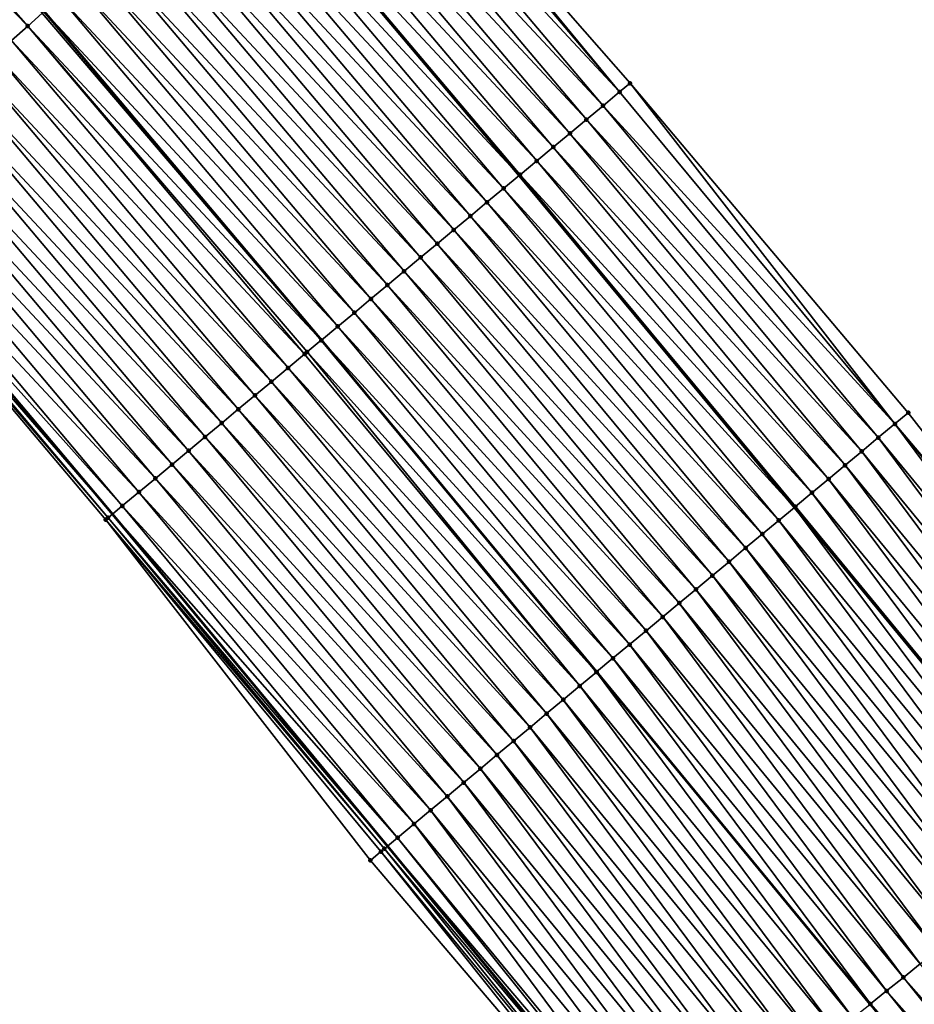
# Model space of a CAD drawing. Header units: feet. Extents: x 2017424 to 2024169, y 808042 to 818730.
# Tile 321 of 329: x 2023009 to 2023051, y 813930 to 813976. Entities that reach past the tile are written whole.
import ezdxf

# ---------------------------------------------------------------- set-up
doc = ezdxf.new("R2010")
doc.units = ezdxf.units.FT
doc.header["$MEASUREMENT"] = 0
for name, color, linetype, lineweight in [('EP_Travel Lane', 172, 'Continuous', 53), ('NB-Road Shots', 141, 'Continuous', 100), ('NB-Road X-Section', 40, 'Continuous', 13), ('STRIPING', 60, 'Continuous', 53)]:
    doc.layers.add(name, color=color, linetype=linetype, lineweight=lineweight)
doc.layers.add('I-77-MM15-17_NB-Surface-BORDER', color=7, linetype='Continuous')
doc.layers.add('I-77-MM15-17_NB-Surface-TIN', color=7, linetype='Continuous')

msp = doc.modelspace()

# ---------------------------------------------------------------- linework, layer by layer
at = {"layer": 'EP_Travel Lane'}
for points in [[(2022765.93421145, 814211.228142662, 292.9237701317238), (2022780.590182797, 814197.6377920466, 293.6343164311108), (2022795.246020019, 814184.0475658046, 294.3500033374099), (2022809.429719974, 814170.4294387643, 295.0168488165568), (2022823.773793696, 814156.5083717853, 295.6887549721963), (2022837.846645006, 814142.7086829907, 296.3693367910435), (2022851.888615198, 814128.4824233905, 297.0313413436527), (2022865.930649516, 814114.2560988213, 297.6905770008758), (2022879.679770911, 814100.0515784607, 298.3755855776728), (2022893.530545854, 814085.6403853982, 299.0637716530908), (2022907.219935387, 814071.3196983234, 299.7327200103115), (2022920.892147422, 814056.7373594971, 300.3860491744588), (2022934.56402017, 814042.1553825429, 301.0539102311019), (2022947.9282482, 814027.5710846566, 301.7183401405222), (2022961.363909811, 814012.7726420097, 302.418414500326), (2022974.577855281, 813998.1075643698, 303.0973242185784), (2022987.721669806, 813983.0480919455, 303.7749142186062), (2023000.864752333, 813967.9894582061, 304.4842388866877), (2023013.451521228, 813953.017964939, 305.1551549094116), (2023026.20817397, 813937.6310458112, 305.8702071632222), (2023038.734556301, 813922.406306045, 306.5702189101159), (2023051.205379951, 813906.7851186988, 307.2472481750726), (2023063.677757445, 813891.1619849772, 307.846601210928), (2023075.819066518, 813875.5859741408, 308.415438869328)], [(2022938.735340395, 814073.5411112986, 301.9734336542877), (2022952.434025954, 814058.9862927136, 302.6844714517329), (2022966.030277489, 814044.1342892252, 303.3535811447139), (2022979.46124964, 814029.3285652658, 303.9894825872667), (2022992.934786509, 814014.3303565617, 304.6749019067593), (2023006.087128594, 813999.2814322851, 305.4177012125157), (2023019.240438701, 813984.2314003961, 306.1185623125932), (2023032.311579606, 813968.7277648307, 306.8061576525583), (2023045.069410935, 813953.3394241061, 307.4675095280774), (2023057.887289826, 813937.7620016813, 308.1682469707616), (2023070.357889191, 813922.141095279, 308.8564884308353), (2023082.828527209, 813906.5201404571, 309.5427963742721), (2023095.217139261, 813890.6225907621, 310.1534967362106), (2023107.427108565, 813874.7935865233, 310.7566388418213)]]:
    msp.add_polyline3d(points, dxfattribs=at)
at = {"layer": 'I-77-MM15-17_NB-Surface-BORDER', "color": 3, "linetype": 'Continuous', "lineweight": -3}
for points in [[(2023075.644691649, 813875.4506071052, 308.3951260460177), (2023063.472029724, 813890.9968129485, 307.8238319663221), (2023050.956435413, 813906.5852500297, 307.2197133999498), (2023038.187647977, 813921.9670301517, 306.505273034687), (2023025.412794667, 813936.9668474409, 305.7631084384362), (2023013.145619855, 813952.7625636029, 305.1150415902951), (2023000.542632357, 813967.7040317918, 304.4403840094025), (2022987.34096004, 813982.7105771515, 303.7193854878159), (2022973.954884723, 813997.5557681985, 303.0170083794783), (2022961.094086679, 814012.5253822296, 302.3860692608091), (2022947.894297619, 814027.5399724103, 301.7142552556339), (2022933.753421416, 814041.3901340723, 300.9418025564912), (2022920.242084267, 814056.123499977, 300.2926115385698), (2022907.018253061, 814071.1294777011, 299.7086381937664), (2022893.214769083, 814085.3351465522, 299.0268923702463), (2022879.33572334, 814099.7189918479, 298.3349727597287), (2022865.540453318, 814113.867119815, 297.641418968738), (2022851.186854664, 814127.7824356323, 296.9339551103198), (2022837.317620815, 814142.1808926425, 296.2937104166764), (2022823.247478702, 814155.9622100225, 295.6093077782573), (2022808.897201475, 814169.8771579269, 294.9430237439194), (2022794.931266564, 814183.7060672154, 294.3105555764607), (2022780.173136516, 814197.1852651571, 293.5812173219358), (2022765.714295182, 814210.9894531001, 292.8945522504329)], [(2022942.971412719, 814077.5225661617, 302.1824778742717), (2022955.937143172, 814062.2783627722, 302.8469678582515), (2022969.685778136, 814047.4738364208, 303.5728313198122), (2022983.5166097, 814033.0338119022, 304.241261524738), (2022997.463631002, 814018.3236870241, 304.8714419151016), (2023010.866845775, 814003.494259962, 305.5884999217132), (2023023.969398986, 813988.4009865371, 306.319562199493), (2023037.452191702, 813973.0004051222, 307.0475722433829), (2023050.347650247, 813957.726951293, 307.7265227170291), (2023062.841456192, 813941.7250701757, 308.3638851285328), (2023075.301185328, 813926.0960081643, 309.0648593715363), (2023087.545933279, 813910.2954658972, 309.7693640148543), (2023099.981966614, 813894.3077199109, 310.3826199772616), (2023112.024581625, 813878.3490316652, 310.9717698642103)]]:
    msp.add_polyline3d(points, dxfattribs=at)
at = {"layer": 'I-77-MM15-17_NB-Surface-TIN', "color": 128, "linetype": 'Continuous', "lineweight": -3}
for points in [[(2023009.530911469, 813975.6546228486, 305.3684787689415), (2022996.329335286, 813990.6610589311, 304.6433275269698), (2022995.580101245, 813989.998749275, 304.5750853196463)], [(2023009.530911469, 813975.6546228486, 305.3684787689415), (2023010.200116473, 813976.2460581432, 305.4266466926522), (2022996.329335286, 813990.6610589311, 304.6433275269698)], [(2023008.781713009, 813974.9922727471, 305.2987004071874), (2023009.530911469, 813975.6546228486, 305.3684787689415), (2022995.580101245, 813989.998749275, 304.5750853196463)], [(2023036.968682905, 813972.5985405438, 307.0249929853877), (2023023.774544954, 813988.2292003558, 306.3116904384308), (2023023.024508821, 813987.5678024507, 306.2780718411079)], [(2023036.968682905, 813972.5985405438, 307.0249929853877), (2023023.969398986, 813988.4009865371, 306.319562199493), (2023023.774544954, 813988.2292003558, 306.3116904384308)], [(2023036.968682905, 813972.5985405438, 307.0249929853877), (2023037.452191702, 813973.0004051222, 307.0475722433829), (2023023.969398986, 813988.4009865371, 306.319562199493)], [(2023036.19970362, 813971.9592654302, 306.9858600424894), (2023023.024508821, 813987.5678024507, 306.2780718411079), (2023022.274476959, 813986.9063996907, 306.244268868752)], [(2023036.19970362, 813971.9592654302, 306.9858600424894), (2023036.968682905, 813972.5985405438, 307.0249929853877), (2023023.024508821, 813987.5678024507, 306.2780718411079)], [(2023035.430658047, 813971.3200702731, 306.9497471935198), (2023022.274476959, 813986.9063996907, 306.244268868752), (2023021.524347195, 813986.2451082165, 306.2146919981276)], [(2023035.430658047, 813971.3200702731, 306.9497471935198), (2023036.19970362, 813971.9592654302, 306.9858600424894), (2023022.274476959, 813986.9063996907, 306.244268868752)], [(2023034.66171076, 813970.6807565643, 306.909156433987), (2023021.524347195, 813986.2451082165, 306.2146919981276), (2023020.774795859, 813985.583159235, 306.1601462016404)], [(2023034.66171076, 813970.6807565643, 306.909156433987), (2023035.430658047, 813971.3200702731, 306.9497471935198), (2023021.524347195, 813986.2451082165, 306.2146919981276)], [(2023033.89313638, 813970.0409930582, 306.8515760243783), (2023020.774795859, 813985.583159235, 306.1601462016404), (2023020.024816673, 813984.921696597, 306.124069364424)], [(2023033.89313638, 813970.0409930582, 306.8515760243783), (2023034.66171076, 813970.6807565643, 306.909156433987), (2023020.774795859, 813985.583159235, 306.1601462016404)], [(2023033.124001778, 813969.4019052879, 306.8195193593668), (2023020.024816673, 813984.921696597, 306.124069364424), (2023019.274077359, 813984.2610980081, 306.1208048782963)], [(2023033.124001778, 813969.4019052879, 306.8195193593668), (2023033.89313638, 813970.0409930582, 306.8515760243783), (2023020.024816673, 813984.921696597, 306.124069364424)], [(2023018.52442018, 813983.5992693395, 306.0708279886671), (2023032.311579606, 813968.7277648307, 306.8061576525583), (2023019.240438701, 813984.2314003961, 306.1185623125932)], [(2023032.354382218, 813968.7634024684, 306.809557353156), (2023019.274077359, 813984.2610980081, 306.1208048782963), (2023019.240438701, 813984.2314003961, 306.1185623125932)], [(2023032.354382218, 813968.7634024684, 306.809557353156), (2023019.240438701, 813984.2314003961, 306.1185623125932), (2023032.311579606, 813968.7277648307, 306.8061576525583)], [(2023032.354382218, 813968.7634024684, 306.809557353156), (2023033.124001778, 813969.4019052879, 306.8195193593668), (2023019.274077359, 813984.2610980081, 306.1208048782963)], [(2023031.585883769, 813968.1235473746, 306.7485175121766), (2023018.52442018, 813983.5992693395, 306.0708279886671), (2023017.775052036, 813982.9371121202, 306.0083743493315)], [(2023031.585883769, 813968.1235473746, 306.7485175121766), (2023032.311579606, 813968.7277648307, 306.8061576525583), (2023018.52442018, 813983.5992693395, 306.0708279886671)], [(2023030.817407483, 813967.4836655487, 306.6864679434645), (2023017.775052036, 813982.9371121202, 306.0083743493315), (2023017.025654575, 813982.2749882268, 305.9471862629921)], [(2023030.817407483, 813967.4836655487, 306.6864679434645), (2023031.585883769, 813968.1235473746, 306.7485175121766), (2023017.775052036, 813982.9371121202, 306.0083743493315)], [(2023030.048946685, 813966.843765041, 306.623712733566), (2023017.025654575, 813982.2749882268, 305.9471862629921), (2023016.276115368, 813981.613025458, 305.8921168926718)], [(2023030.048946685, 813966.843765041, 306.623712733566), (2023030.817407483, 813967.4836655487, 306.6864679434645), (2023017.025654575, 813982.2749882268, 305.9471862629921)], [(2023029.280288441, 813966.2041026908, 306.5699531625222), (2023016.276115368, 813981.613025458, 305.8921168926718), (2023015.526500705, 813980.9511484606, 305.8403047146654)], [(2023029.280288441, 813966.2041026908, 306.5699531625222), (2023030.048946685, 813966.843765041, 306.623712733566), (2023016.276115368, 813981.613025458, 305.8921168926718)], [(2023028.511596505, 813965.5644809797, 306.517728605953), (2023015.526500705, 813980.9511484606, 305.8403047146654), (2023014.776905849, 813980.2892489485, 305.7876375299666)], [(2023028.511596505, 813965.5644809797, 306.517728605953), (2023029.280288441, 813966.2041026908, 306.5699531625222), (2023015.526500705, 813980.9511484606, 305.8403047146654)], [(2023027.74287543, 813964.924894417, 306.4668316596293), (2023014.776905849, 813980.2892489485, 305.7876375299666), (2023014.027460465, 813979.6271795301, 305.7285181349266)], [(2023027.74287543, 813964.924894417, 306.4668316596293), (2023028.511596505, 813965.5644809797, 306.517728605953), (2023014.776905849, 813980.2892489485, 305.7876375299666)], [(2023026.974338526, 813964.2850857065, 306.4075437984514), (2023014.027460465, 813979.6271795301, 305.7285181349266), (2023013.278110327, 813978.965001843, 305.6652872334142)], [(2023026.974338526, 813964.2850857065, 306.4075437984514), (2023027.74287543, 813964.924894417, 306.4668316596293), (2023014.027460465, 813979.6271795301, 305.7285181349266)], [(2023026.205905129, 813963.6451521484, 306.3435402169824), (2023013.278110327, 813978.965001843, 305.6652872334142), (2023012.528733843, 813978.302854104, 305.60319360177)], [(2023026.205905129, 813963.6451521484, 306.3435402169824), (2023026.974338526, 813964.2850857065, 306.4075437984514), (2023013.278110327, 813978.965001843, 305.6652872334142)], [(2023025.437421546, 813963.0052791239, 306.2818230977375), (2023012.528733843, 813978.302854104, 305.60319360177), (2023011.779302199, 813977.6407690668, 305.5434810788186)], [(2023025.437421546, 813963.0052791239, 306.2818230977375), (2023026.205905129, 813963.6451521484, 306.3435402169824), (2023012.528733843, 813978.302854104, 305.60319360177)], [(2023024.668926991, 813962.365419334, 306.2206058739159), (2023011.779302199, 813977.6407690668, 305.5434810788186), (2023011.029786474, 813976.978779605, 305.4873980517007)], [(2023024.668926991, 813962.365419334, 306.2206058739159), (2023025.437421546, 813963.0052791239, 306.2818230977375), (2023011.779302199, 813977.6407690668, 305.5434810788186)], [(2023023.900272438, 813961.7257525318, 306.1666781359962), (2023011.029786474, 813976.978779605, 305.4873980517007), (2023010.288687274, 813976.3242929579, 305.4334250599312)], [(2023023.900272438, 813961.7257525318, 306.1666781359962), (2023024.668926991, 813962.365419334, 306.2206058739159), (2023011.029786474, 813976.978779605, 305.4873980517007)], [(2023023.131653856, 813961.0860423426, 306.111111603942), (2023010.200116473, 813976.2460581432, 305.4266466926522), (2023009.530911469, 813975.6546228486, 305.3684787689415)], [(2023010.200116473, 813976.2460581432, 305.4266466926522), (2023023.140176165, 813961.0931353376, 306.1117277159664), (2023010.280236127, 813976.3168294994, 305.4328095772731)], [(2023023.131653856, 813961.0860423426, 306.111111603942), (2023023.140176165, 813961.0931353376, 306.1117277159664), (2023010.200116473, 813976.2460581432, 305.4266466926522)], [(2023010.280236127, 813976.3168294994, 305.4328095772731), (2023023.140176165, 813961.0931353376, 306.1117277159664), (2023010.288687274, 813976.3242929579, 305.4334250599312)], [(2023023.900272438, 813961.7257525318, 306.1666781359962), (2023010.288687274, 813976.3242929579, 305.4334250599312), (2023023.140176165, 813961.0931353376, 306.1117277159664)], [(2023022.363185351, 813960.446151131, 306.0487075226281), (2023009.530911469, 813975.6546228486, 305.3684787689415), (2023008.781713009, 813974.9922727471, 305.2987004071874)], [(2023022.363185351, 813960.446151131, 306.0487075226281), (2023022.480460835, 813960.5438117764, 306.0583934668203), (2023009.530911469, 813975.6546228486, 305.3684787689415)], [(2023022.480460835, 813960.5438117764, 306.0583934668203), (2023023.131653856, 813961.0860423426, 306.111111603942), (2023009.530911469, 813975.6546228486, 305.3684787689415)], [(2023021.594837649, 813959.8061142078, 305.9807996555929), (2023008.781713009, 813974.9922727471, 305.2987004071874), (2023008.032676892, 813974.3297381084, 305.2219142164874)], [(2023021.594837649, 813959.8061142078, 305.9807996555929), (2023022.363185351, 813960.446151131, 306.0487075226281), (2023008.781713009, 813974.9922727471, 305.2987004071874)], [(2023020.826663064, 813959.165868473, 305.9050045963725), (2023008.032676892, 813974.3297381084, 305.2219142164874), (2023007.28366145, 813973.6671799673, 305.1442355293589)], [(2023020.826663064, 813959.165868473, 305.9050045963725), (2023021.594837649, 813959.8061142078, 305.9807996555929), (2023008.032676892, 813974.3297381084, 305.2219142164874)], [(2023020.058571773, 813958.5255222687, 305.8254146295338), (2023007.28366145, 813973.6671799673, 305.1442355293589), (2023006.534583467, 813973.0046929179, 305.0692565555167)], [(2023020.058571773, 813958.5255222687, 305.8254146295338), (2023020.826663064, 813959.165868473, 305.9050045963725), (2023007.28366145, 813973.6671799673, 305.1442355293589)], [(2023019.290401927, 813957.8852708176, 305.7494036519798), (2023006.534583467, 813973.0046929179, 305.0692565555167), (2023005.785471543, 813972.3422444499, 304.9957427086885)], [(2023019.290401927, 813957.8852708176, 305.7494036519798), (2023020.058571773, 813958.5255222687, 305.8254146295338), (2023006.534583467, 813973.0046929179, 305.0692565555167)], [(2023049.726301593, 813957.2104161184, 307.6951322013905), (2023036.968682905, 813972.5985405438, 307.0249929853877), (2023036.19970362, 813971.9592654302, 306.9858600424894)], [(2023049.726301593, 813957.2104161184, 307.6951322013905), (2023037.452191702, 813973.0004051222, 307.0475722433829), (2023036.968682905, 813972.5985405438, 307.0249929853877)], [(2023049.726301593, 813957.2104161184, 307.6951322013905), (2023050.347650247, 813957.726951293, 307.7265227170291), (2023037.452191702, 813973.0004051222, 307.0475722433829)], [(2023018.522093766, 813957.2451862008, 305.679694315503), (2023005.785471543, 813972.3422444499, 304.9957427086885), (2023005.036306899, 813971.6798559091, 304.9245046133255)], [(2023018.522093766, 813957.2451862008, 305.679694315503), (2023019.290401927, 813957.8852708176, 305.7494036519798), (2023005.785471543, 813972.3422444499, 304.9957427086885)], [(2023017.753871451, 813956.6049980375, 305.6060738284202), (2023005.036306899, 813971.6798559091, 304.9245046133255), (2023004.2872708, 813971.0173212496, 304.847717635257)], [(2023017.753871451, 813956.6049980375, 305.6060738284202), (2023018.522093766, 813957.2451862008, 305.679694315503), (2023005.036306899, 813971.6798559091, 304.9245046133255)], [(2023048.957296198, 813956.571172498, 307.6571889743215), (2023036.19970362, 813971.9592654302, 306.9858600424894), (2023035.430658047, 813971.3200702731, 306.9497471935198)], [(2023048.957296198, 813956.571172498, 307.6571889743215), (2023049.726301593, 813957.2104161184, 307.6951322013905), (2023036.19970362, 813971.9592654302, 306.9858600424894)], [(2023048.188319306, 813955.9318944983, 307.6179471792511), (2023035.430658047, 813971.3200702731, 306.9497471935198), (2023034.66171076, 813970.6807565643, 306.909156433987)], [(2023048.188319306, 813955.9318944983, 307.6179471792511), (2023048.957296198, 813956.571172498, 307.6571889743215), (2023035.430658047, 813971.3200702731, 306.9497471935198)], [(2023016.985701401, 813955.964746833, 305.5300721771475), (2023004.2872708, 813971.0173212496, 304.847717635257), (2023003.538260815, 813970.3547569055, 304.7698033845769)], [(2023016.985701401, 813955.964746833, 305.5300721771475), (2023017.753871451, 813956.6049980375, 305.6060738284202), (2023004.2872708, 813971.0173212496, 304.847717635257)], [(2023016.217683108, 813955.3243125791, 305.4471564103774), (2023003.538260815, 813970.3547569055, 304.7698033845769), (2023002.789196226, 813969.6922546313, 304.6942462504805)], [(2023016.217683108, 813955.3243125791, 305.4471564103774), (2023016.985701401, 813955.964746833, 305.5300721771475), (2023003.538260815, 813970.3547569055, 304.7698033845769)], [(2023047.419396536, 813955.2925512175, 307.5762395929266), (2023034.66171076, 813970.6807565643, 306.909156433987), (2023033.89313638, 813970.0409930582, 306.8515760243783)], [(2023047.419396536, 813955.2925512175, 307.5762395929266), (2023048.188319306, 813955.9318944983, 307.6179471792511), (2023034.66171076, 813970.6807565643, 306.909156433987)], [(2023046.650789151, 813954.6528275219, 307.5201630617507), (2023033.89313638, 813970.0409930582, 306.8515760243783), (2023033.124001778, 813969.4019052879, 306.8195193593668)], [(2023046.650789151, 813954.6528275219, 307.5201630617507), (2023047.419396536, 813955.2925512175, 307.5762395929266), (2023033.89313638, 813970.0409930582, 306.8515760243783)], [(2023015.449543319, 813954.6840248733, 305.3697760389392), (2023002.789196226, 813969.6922546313, 304.6942462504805), (2023002.040172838, 813969.0297055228, 304.6169105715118)], [(2023015.449543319, 813954.6840248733, 305.3697760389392), (2023016.217683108, 813955.3243125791, 305.4471564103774), (2023002.789196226, 813969.6922546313, 304.6942462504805)], [(2023045.881555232, 813954.0138595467, 307.4926314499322), (2023033.124001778, 813969.4019052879, 306.8195193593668), (2023032.354382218, 813968.7634024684, 306.809557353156)], [(2023045.881555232, 813954.0138595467, 307.4926314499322), (2023046.650789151, 813954.6528275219, 307.5201630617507), (2023033.124001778, 813969.4019052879, 306.8195193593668)], [(2023014.681407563, 813954.0437323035, 305.2922119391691), (2023002.040172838, 813969.0297055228, 304.6169105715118), (2023001.291180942, 813968.367120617, 304.538215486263)], [(2023014.681407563, 813954.0437323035, 305.2922119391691), (2023015.449543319, 813954.6840248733, 305.3697760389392), (2023002.040172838, 813969.0297055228, 304.6169105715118)], [(2023031.585883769, 813968.1235473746, 306.7485175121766), (2023045.069410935, 813953.3394241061, 307.4675095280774), (2023032.311579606, 813968.7277648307, 306.8061576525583)], [(2023045.112198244, 813953.3750400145, 307.4707067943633), (2023032.354382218, 813968.7634024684, 306.809557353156), (2023032.311579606, 813968.7277648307, 306.8061576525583)], [(2023045.112198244, 813953.3750400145, 307.4707067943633), (2023032.311579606, 813968.7277648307, 306.8061576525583), (2023045.069410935, 813953.3394241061, 307.4675095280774)], [(2023045.112198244, 813953.3750400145, 307.4707067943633), (2023045.881555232, 813954.0138595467, 307.4926314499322), (2023032.354382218, 813968.7634024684, 306.809557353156)], [(2023013.913333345, 813953.4033655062, 305.2118441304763), (2023001.291180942, 813968.367120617, 304.538215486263), (2023000.864752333, 813967.9894582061, 304.4842388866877)], [(2023013.913333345, 813953.4033655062, 305.2118441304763), (2023014.681407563, 813954.0437323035, 305.2922119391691), (2023001.291180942, 813968.367120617, 304.538215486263)], [(2023044.343620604, 813952.7352804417, 307.4132751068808), (2023031.585883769, 813968.1235473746, 306.7485175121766), (2023030.817407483, 813967.4836655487, 306.6864679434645)], [(2023044.343620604, 813952.7352804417, 307.4132751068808), (2023045.069410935, 813953.3394241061, 307.4675095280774), (2023031.585883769, 813968.1235473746, 306.7485175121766)], [(2023013.253961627, 813952.8530936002, 305.1309037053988), (2023000.649331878, 813967.7986731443, 304.4569713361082), (2023000.542632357, 813967.7040317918, 304.4403840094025)], [(2023013.145619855, 813952.7625636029, 305.1150415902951), (2023013.253961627, 813952.8530936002, 305.1309037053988), (2023000.542632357, 813967.7040317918, 304.4403840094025)], [(2023000.649331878, 813967.7986731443, 304.4569713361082), (2023013.451521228, 813953.017964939, 305.1551549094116), (2023000.864752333, 813967.9894582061, 304.4842388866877)], [(2023013.253961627, 813952.8530936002, 305.1309037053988), (2023013.451521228, 813953.017964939, 305.1551549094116), (2023000.649331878, 813967.7986731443, 304.4569713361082)], [(2023013.913333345, 813953.4033655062, 305.2118441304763), (2023000.864752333, 813967.9894582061, 304.4842388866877), (2023013.451521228, 813953.017964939, 305.1551549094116)], [(2023043.575103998, 813952.0954472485, 307.3530626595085), (2023030.817407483, 813967.4836655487, 306.6864679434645), (2023030.048946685, 813966.843765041, 306.623712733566)], [(2023043.575103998, 813952.0954472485, 307.3530626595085), (2023044.343620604, 813952.7352804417, 307.4132751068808), (2023030.817407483, 813967.4836655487, 306.6864679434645)], [(2023042.806569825, 813951.4556352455, 307.293650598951), (2023030.048946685, 813966.843765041, 306.623712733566), (2023029.280288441, 813966.2041026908, 306.5699531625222)], [(2023042.806569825, 813951.4556352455, 307.293650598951), (2023043.575103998, 813952.0954472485, 307.3530626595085), (2023030.048946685, 813966.843765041, 306.623712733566)], [(2023042.037918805, 813950.8159641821, 307.2395620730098), (2023029.280288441, 813966.2041026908, 306.5699531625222), (2023028.511596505, 813965.5644809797, 306.517728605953)], [(2023042.037918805, 813950.8159641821, 307.2395620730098), (2023042.806569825, 813951.4556352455, 307.293650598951), (2023029.280288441, 813966.2041026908, 306.5699531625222)], [(2023041.269168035, 813950.1764134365, 307.1900181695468), (2023028.511596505, 813965.5644809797, 306.517728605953), (2023027.74287543, 813964.924894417, 306.4668316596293)], [(2023041.269168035, 813950.1764134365, 307.1900181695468), (2023042.037918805, 813950.8159641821, 307.2395620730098), (2023028.511596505, 813965.5644809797, 306.517728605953)], [(2023040.500470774, 813949.536798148, 307.1380363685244), (2023027.74287543, 813964.924894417, 306.4668316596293), (2023026.974338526, 813964.2850857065, 306.4075437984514)], [(2023040.500470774, 813949.536798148, 307.1380363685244), (2023041.269168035, 813950.1764134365, 307.1900181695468), (2023027.74287543, 813964.924894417, 306.4668316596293)], [(2023039.731835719, 813948.8971078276, 307.0832204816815), (2023026.974338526, 813964.2850857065, 306.4075437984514), (2023026.205905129, 813963.6451521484, 306.3435402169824)], [(2023039.731835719, 813948.8971078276, 307.0832204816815), (2023040.500470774, 813949.536798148, 307.1380363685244), (2023026.974338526, 813964.2850857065, 306.4075437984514)], [(2023038.963331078, 813948.2572602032, 307.0224629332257), (2023026.205905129, 813963.6451521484, 306.3435402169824), (2023025.437421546, 813963.0052791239, 306.2818230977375)], [(2023038.963331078, 813948.2572602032, 307.0224629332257), (2023039.731835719, 813948.8971078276, 307.0832204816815), (2023026.205905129, 813963.6451521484, 306.3435402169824)], [(2023038.194772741, 813947.6174773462, 306.9641517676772), (2023025.437421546, 813963.0052791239, 306.2818230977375), (2023024.668926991, 813962.365419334, 306.2206058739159)], [(2023038.194772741, 813947.6174773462, 306.9641517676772), (2023038.963331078, 813948.2572602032, 307.0224629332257), (2023025.437421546, 813963.0052791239, 306.2818230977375)], [(2023037.426208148, 813946.9777020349, 306.9061256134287), (2023024.668926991, 813962.365419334, 306.2206058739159), (2023023.900272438, 813961.7257525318, 306.1666781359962)], [(2023037.426208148, 813946.9777020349, 306.9061256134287), (2023038.194772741, 813947.6174773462, 306.9641517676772), (2023024.668926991, 813962.365419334, 306.2206058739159)], [(2023036.657514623, 813946.3380822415, 306.853973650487), (2023023.900272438, 813961.7257525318, 306.1666781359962), (2023023.140176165, 813961.0931353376, 306.1117277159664)], [(2023036.657514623, 813946.3380822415, 306.853973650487), (2023037.426208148, 813946.9777020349, 306.9061256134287), (2023023.900272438, 813961.7257525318, 306.1666781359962)], [(2023035.888866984, 813945.6984070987, 306.7997310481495), (2023023.131653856, 813961.0860423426, 306.111111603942), (2023022.480460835, 813960.5438117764, 306.0583934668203)], [(2023023.131653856, 813961.0860423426, 306.111111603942), (2023035.897407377, 813945.705518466, 306.8004228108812), (2023023.140176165, 813961.0931353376, 306.1117277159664)], [(2023035.888866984, 813945.6984070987, 306.7997310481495), (2023035.897407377, 813945.705518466, 306.8004228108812), (2023023.131653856, 813961.0860423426, 306.111111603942)], [(2023035.902488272, 813945.7097491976, 306.8008343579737), (2023036.657514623, 813946.3380822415, 306.853973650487), (2023023.140176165, 813961.0931353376, 306.1117277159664)], [(2023035.902488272, 813945.7097491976, 306.8008343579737), (2023023.140176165, 813961.0931353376, 306.1117277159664), (2023035.897407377, 813945.705518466, 306.8004228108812)], [(2023035.120454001, 813945.0584489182, 306.7347975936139), (2023022.363185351, 813960.446151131, 306.0487075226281), (2023021.594837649, 813959.8061142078, 305.9807996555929)], [(2023035.120454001, 813945.0584489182, 306.7347975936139), (2023022.480460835, 813960.5438117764, 306.0583934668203), (2023022.363185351, 813960.446151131, 306.0487075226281)], [(2023035.120454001, 813945.0584489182, 306.7347975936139), (2023035.888866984, 813945.6984070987, 306.7997310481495), (2023022.480460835, 813960.5438117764, 306.0583934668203)], [(2023034.352040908, 813944.4184908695, 306.6698691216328), (2023021.594837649, 813959.8061142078, 305.9807996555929), (2023020.826663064, 813959.165868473, 305.9050045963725)], [(2023034.352040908, 813944.4184908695, 306.6698691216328), (2023035.120454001, 813945.0584489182, 306.7347975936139), (2023021.594837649, 813959.8061142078, 305.9807996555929)], [(2023033.583801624, 813943.7783231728, 306.5970218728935), (2023020.826663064, 813959.165868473, 305.9050045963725), (2023020.058571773, 813958.5255222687, 305.8254146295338)], [(2023033.583801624, 813943.7783231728, 306.5970218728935), (2023034.352040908, 813944.4184908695, 306.6698691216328), (2023020.826663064, 813959.165868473, 305.9050045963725)], [(2023032.815653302, 813943.1380457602, 306.5200304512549), (2023020.058571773, 813958.5255222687, 305.8254146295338), (2023019.290401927, 813957.8852708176, 305.7494036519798)], [(2023032.815653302, 813943.1380457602, 306.5200304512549), (2023033.583801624, 813943.7783231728, 306.5970218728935), (2023020.058571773, 813958.5255222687, 305.8254146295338)], [(2023032.047389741, 813942.4979073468, 306.4482892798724), (2023019.290401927, 813957.8852708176, 305.7494036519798), (2023018.522093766, 813957.2451862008, 305.679694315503)], [(2023032.047389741, 813942.4979073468, 306.4482892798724), (2023032.815653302, 813943.1380457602, 306.5200304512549), (2023019.290401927, 813957.8852708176, 305.7494036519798)], [(2023062.841456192, 813941.7250701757, 308.3638851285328), (2023050.347650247, 813957.726951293, 307.7265227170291), (2023049.726301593, 813957.2104161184, 307.6951322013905)], [(2023031.279120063, 813941.8577763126, 306.3768268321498), (2023018.522093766, 813957.2451862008, 305.679694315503), (2023017.753871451, 813956.6049980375, 305.6060738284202)], [(2023031.279120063, 813941.8577763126, 306.3768268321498), (2023032.047389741, 813942.4979073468, 306.4482892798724), (2023018.522093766, 813957.2451862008, 305.679694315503)], [(2023061.834326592, 813940.9194107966, 308.3238826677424), (2023049.726301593, 813957.2104161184, 307.6951322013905), (2023048.957296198, 813956.571172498, 307.6571889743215)], [(2023061.834326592, 813940.9194107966, 308.3238826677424), (2023062.615218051, 813941.5440783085, 308.3546235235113), (2023049.726301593, 813957.2104161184, 307.6951322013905)], [(2023062.615218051, 813941.5440783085, 308.3546235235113), (2023062.841456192, 813941.7250701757, 308.3638851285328), (2023049.726301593, 813957.2104161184, 307.6951322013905)], [(2023030.510813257, 813941.2176900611, 306.3070559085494), (2023017.753871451, 813956.6049980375, 305.6060738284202), (2023016.985701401, 813955.964746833, 305.5300721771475)], [(2023030.510813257, 813941.2176900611, 306.3070559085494), (2023031.279120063, 813941.8577763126, 306.3768268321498), (2023017.753871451, 813956.6049980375, 305.6060738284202)], [(2023061.053472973, 813940.2946958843, 308.2912501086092), (2023048.957296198, 813956.571172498, 307.6571889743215), (2023048.188319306, 813955.9318944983, 307.6179471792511)], [(2023061.053472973, 813940.2946958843, 308.2912501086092), (2023061.834326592, 813940.9194107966, 308.3238826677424), (2023048.957296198, 813956.571172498, 307.6571889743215)], [(2023029.742672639, 813940.5774033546, 306.2297134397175), (2023016.985701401, 813955.964746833, 305.5300721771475), (2023016.217683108, 813955.3243125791, 305.4471564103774)], [(2023029.742672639, 813940.5774033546, 306.2297134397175), (2023030.510813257, 813941.2176900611, 306.3070559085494), (2023016.985701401, 813955.964746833, 305.5300721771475)], [(2023060.272704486, 813939.6698743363, 308.2543618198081), (2023048.188319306, 813955.9318944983, 307.6179471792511), (2023047.419396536, 813955.2925512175, 307.5762395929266)], [(2023060.272704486, 813939.6698743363, 308.2543618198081), (2023061.053472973, 813940.2946958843, 308.2912501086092), (2023048.188319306, 813955.9318944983, 307.6179471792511)], [(2023028.97450443, 813939.9371499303, 306.1536281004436), (2023016.217683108, 813955.3243125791, 305.4471564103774), (2023015.449543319, 813954.6840248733, 305.3697760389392)], [(2023028.97450443, 813939.9371499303, 306.1536281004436), (2023029.742672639, 813940.5774033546, 306.2297134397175), (2023016.217683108, 813955.3243125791, 305.4471564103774)], [(2023059.492207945, 813939.0447121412, 308.2038786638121), (2023047.419396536, 813955.2925512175, 307.5762395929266), (2023046.650789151, 813954.6528275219, 307.5201630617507)], [(2023059.492207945, 813939.0447121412, 308.2038786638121), (2023060.272704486, 813939.6698743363, 308.2543618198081), (2023047.419396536, 813955.2925512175, 307.5762395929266)], [(2023028.206339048, 813939.2968930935, 306.0774138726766), (2023015.449543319, 813954.6840248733, 305.3697760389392), (2023014.681407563, 813954.0437323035, 305.2922119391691)], [(2023028.206339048, 813939.2968930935, 306.0774138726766), (2023028.97450443, 813939.9371499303, 306.1536281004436), (2023015.449543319, 813954.6840248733, 305.3697760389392)], [(2023058.711102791, 813938.4203123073, 308.1838205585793), (2023046.650789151, 813954.6528275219, 307.5201630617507), (2023045.881555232, 813954.0138595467, 307.4926314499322)], [(2023058.711102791, 813938.4203123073, 308.1838205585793), (2023059.492207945, 813939.0447121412, 308.2038786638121), (2023046.650789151, 813954.6528275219, 307.5201630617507)], [(2023027.438192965, 813938.6566129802, 306.0003204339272), (2023014.681407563, 813954.0437323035, 305.2922119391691), (2023013.913333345, 813953.4033655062, 305.2118441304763)], [(2023027.438192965, 813938.6566129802, 306.0003204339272), (2023028.206339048, 813939.2968930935, 306.0774138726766), (2023014.681407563, 813954.0437323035, 305.2922119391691)], [(2023057.929848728, 813937.7960990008, 308.171206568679), (2023045.881555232, 813954.0138595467, 307.4926314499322), (2023045.112198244, 813953.3750400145, 307.4707067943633)], [(2023057.929848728, 813937.7960990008, 308.171206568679), (2023058.711102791, 813938.4203123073, 308.1838205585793), (2023045.881555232, 813954.0138595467, 307.4926314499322)], [(2023013.253961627, 813952.8530936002, 305.1309037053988), (2023026.20817397, 813937.6310458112, 305.8702071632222), (2023013.451521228, 813953.017964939, 305.1551549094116)], [(2023026.670004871, 813938.0163835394, 305.9251410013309), (2023013.913333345, 813953.4033655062, 305.2118441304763), (2023013.451521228, 813953.017964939, 305.1551549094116)], [(2023026.670004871, 813938.0163835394, 305.9251410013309), (2023013.451521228, 813953.017964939, 305.1551549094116), (2023026.20817397, 813937.6310458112, 305.8702071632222)], [(2023026.670004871, 813938.0163835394, 305.9251410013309), (2023027.438192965, 813938.6566129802, 306.0003204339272), (2023013.913333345, 813953.4033655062, 305.2118441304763)], [(2023057.149427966, 813937.1708418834, 308.116935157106), (2023045.069410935, 813953.3394241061, 307.4675095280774), (2023044.343620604, 813952.7352804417, 307.4132751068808)], [(2023045.112198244, 813953.3750400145, 307.4707067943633), (2023045.069410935, 813953.3394241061, 307.4675095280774), (2023057.887289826, 813937.7620016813, 308.1682469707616)], [(2023057.149427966, 813937.1708418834, 308.116935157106), (2023057.887289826, 813937.7620016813, 308.1682469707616), (2023045.069410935, 813953.3394241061, 307.4675095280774)], [(2023057.929848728, 813937.7960990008, 308.171206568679), (2023045.112198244, 813953.3750400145, 307.4707067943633), (2023057.887289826, 813937.7620016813, 308.1682469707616)], [(2023026.063132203, 813937.5100273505, 305.8529547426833), (2023013.253961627, 813952.8530936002, 305.1309037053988), (2023013.145619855, 813952.7625636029, 305.1150415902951)], [(2023025.412794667, 813936.9668474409, 305.7631084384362), (2023025.90223948, 813937.3756442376, 305.8307031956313), (2023013.145619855, 813952.7625636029, 305.1150415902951)], [(2023025.90223948, 813937.3756442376, 305.8307031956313), (2023026.063132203, 813937.5100273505, 305.8529547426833), (2023013.145619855, 813952.7625636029, 305.1150415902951)], [(2023026.063132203, 813937.5100273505, 305.8529547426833), (2023026.20817397, 813937.6310458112, 305.8702071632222), (2023013.253961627, 813952.8530936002, 305.1309037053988)], [(2023056.369142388, 813936.5454154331, 308.0559058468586), (2023044.343620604, 813952.7352804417, 307.4132751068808), (2023043.575103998, 813952.0954472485, 307.3530626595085)], [(2023056.369142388, 813936.5454154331, 308.0559058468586), (2023057.149427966, 813937.1708418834, 308.116935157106), (2023044.343620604, 813952.7352804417, 307.4132751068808)], [(2023055.588821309, 813935.9200334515, 307.9966512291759), (2023043.575103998, 813952.0954472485, 307.3530626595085), (2023042.806569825, 813951.4556352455, 307.293650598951)], [(2023055.588821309, 813935.9200334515, 307.9966512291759), (2023056.369142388, 813936.5454154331, 308.0559058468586), (2023043.575103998, 813952.0954472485, 307.3530626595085)], [(2023054.808355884, 813935.2948322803, 307.9446125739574), (2023042.806569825, 813951.4556352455, 307.293650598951), (2023042.037918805, 813950.8159641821, 307.2395620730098)], [(2023054.808355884, 813935.2948322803, 307.9446125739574), (2023055.588821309, 813935.9200334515, 307.9966512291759), (2023042.806569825, 813951.4556352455, 307.293650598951)], [(2023054.027909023, 813934.6696078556, 307.891645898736), (2023042.037918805, 813950.8159641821, 307.2395620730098), (2023041.269168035, 813950.1764134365, 307.1900181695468)], [(2023054.027909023, 813934.6696078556, 307.891645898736), (2023054.808355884, 813935.2948322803, 307.9446125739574), (2023042.037918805, 813950.8159641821, 307.2395620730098)], [(2023053.247409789, 813934.044449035, 307.8412974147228), (2023041.269168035, 813950.1764134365, 307.1900181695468), (2023040.500470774, 813949.536798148, 307.1380363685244)], [(2023053.247409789, 813934.044449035, 307.8412974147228), (2023054.027909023, 813934.6696078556, 307.891645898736), (2023041.269168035, 813950.1764134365, 307.1900181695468)], [(2023052.467030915, 813933.4191394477, 307.7849319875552), (2023040.500470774, 813949.536798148, 307.1380363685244), (2023039.731835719, 813948.8971078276, 307.0832204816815)], [(2023052.467030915, 813933.4191394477, 307.7849319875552), (2023053.247409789, 813934.044449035, 307.8412974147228), (2023040.500470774, 813949.536798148, 307.1380363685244)], [(2023051.686787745, 813932.793659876, 307.7217826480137), (2023039.731835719, 813948.8971078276, 307.0832204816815), (2023038.963331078, 813948.2572602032, 307.0224629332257)], [(2023051.686787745, 813932.793659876, 307.7217826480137), (2023052.467030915, 813933.4191394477, 307.7849319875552), (2023039.731835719, 813948.8971078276, 307.0832204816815)], [(2023050.90648604, 813932.1682536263, 307.6615595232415), (2023038.963331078, 813948.2572602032, 307.0224629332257), (2023038.194772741, 813947.6174773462, 306.9641517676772)], [(2023050.90648604, 813932.1682536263, 307.6615595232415), (2023051.686787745, 813932.793659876, 307.7217826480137), (2023038.963331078, 813948.2572602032, 307.0224629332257)], [(2023050.126189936, 813931.5428403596, 307.6010563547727), (2023038.194772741, 813947.6174773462, 306.9641517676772), (2023037.426208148, 813946.9777020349, 306.9061256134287)], [(2023050.126189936, 813931.5428403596, 307.6010563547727), (2023050.90648604, 813932.1682536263, 307.6615595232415), (2023038.194772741, 813947.6174773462, 306.9641517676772)], [(2023049.345658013, 813930.917722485, 307.5523419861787), (2023037.426208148, 813946.9777020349, 306.9061256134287), (2023036.657514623, 813946.3380822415, 306.853973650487)], [(2023049.345658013, 813930.917722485, 307.5523419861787), (2023050.126189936, 813931.5428403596, 307.6010563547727), (2023037.426208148, 813946.9777020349, 306.9061256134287)], [(2023048.59014219, 813930.3125796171, 307.5037249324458), (2023036.657514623, 813946.3380822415, 306.853973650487), (2023035.902488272, 813945.7097491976, 306.8008343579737)], [(2023048.59014219, 813930.3125796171, 307.5037249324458), (2023049.345658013, 813930.917722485, 307.5523419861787), (2023036.657514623, 813946.3380822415, 306.853973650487)], [(2023047.785091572, 813929.666863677, 307.4300475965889), (2023035.888866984, 813945.6984070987, 306.7997310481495), (2023035.120454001, 813945.0584489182, 306.7347975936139)], [(2023048.565162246, 813930.2925593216, 307.5018201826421), (2023035.897407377, 813945.705518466, 306.8004228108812), (2023035.888866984, 813945.6984070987, 306.7997310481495)], [(2023047.785091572, 813929.666863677, 307.4300475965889), (2023048.565162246, 813930.2925593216, 307.5018201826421), (2023035.888866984, 813945.6984070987, 306.7997310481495)], [(2023035.902488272, 813945.7097491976, 306.8008343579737), (2023035.897407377, 813945.705518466, 306.8004228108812), (2023048.573751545, 813930.2994432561, 307.5024751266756)], [(2023048.565162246, 813930.2925593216, 307.5018201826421), (2023048.573751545, 813930.2994432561, 307.5024751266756), (2023035.897407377, 813945.705518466, 306.8004228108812)], [(2023048.59014219, 813930.3125796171, 307.5037249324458), (2023035.902488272, 813945.7097491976, 306.8008343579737), (2023048.573751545, 813930.2994432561, 307.5024751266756)], [(2023047.004910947, 813929.0413057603, 307.3637715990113), (2023035.120454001, 813945.0584489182, 306.7347975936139), (2023034.352040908, 813944.4184908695, 306.6698691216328)], [(2023047.004910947, 813929.0413057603, 307.3637715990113), (2023047.785091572, 813929.666863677, 307.4300475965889), (2023035.120454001, 813945.0584489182, 306.7347975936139)], [(2023046.224861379, 813928.415583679, 307.2909439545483), (2023034.352040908, 813944.4184908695, 306.6698691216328), (2023033.583801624, 813943.7783231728, 306.5970218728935)], [(2023046.224861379, 813928.415583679, 307.2909439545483), (2023047.004910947, 813929.0413057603, 307.3637715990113), (2023034.352040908, 813944.4184908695, 306.6698691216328)], [(2023045.444874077, 813927.7897836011, 307.2150035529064), (2023033.583801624, 813943.7783231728, 306.5970218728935), (2023032.815653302, 813943.1380457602, 306.5200304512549)], [(2023045.444874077, 813927.7897836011, 307.2150035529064), (2023046.224861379, 813928.415583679, 307.2909439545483), (2023033.583801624, 813943.7783231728, 306.5970218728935)], [(2023044.664740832, 813927.1641663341, 307.146358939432), (2023032.815653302, 813943.1380457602, 306.5200304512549), (2023032.047389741, 813942.4979073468, 306.4482892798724)], [(2023044.664740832, 813927.1641663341, 307.146358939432), (2023045.444874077, 813927.7897836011, 307.2150035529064), (2023032.815653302, 813943.1380457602, 306.5200304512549)], [(2023043.884696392, 813926.5384378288, 307.0732749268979), (2023032.047389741, 813942.4979073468, 306.4482892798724), (2023031.279120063, 813941.8577763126, 306.3768268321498)], [(2023043.884696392, 813926.5384378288, 307.0732749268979), (2023044.664740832, 813927.1641663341, 307.146358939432), (2023032.047389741, 813942.4979073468, 306.4482892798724)], [(2023043.104574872, 813925.9128058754, 307.0040441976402), (2023031.279120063, 813941.8577763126, 306.3768268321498), (2023030.510813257, 813941.2176900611, 306.3070559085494)], [(2023043.104574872, 813925.9128058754, 307.0040441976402), (2023043.884696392, 813926.5384378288, 307.0732749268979), (2023031.279120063, 813941.8577763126, 306.3768268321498)], [(2023042.324563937, 813925.2870354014, 306.9292852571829), (2023030.510813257, 813941.2176900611, 306.3070559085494), (2023029.742672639, 813940.5774033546, 306.2297134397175)], [(2023042.324563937, 813925.2870354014, 306.9292852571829), (2023043.104574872, 813925.9128058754, 307.0040441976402), (2023030.510813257, 813941.2176900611, 306.3070559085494)], [(2023041.544622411, 813924.6611779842, 306.8510564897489), (2023029.742672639, 813940.5774033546, 306.2297134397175), (2023028.97450443, 813939.9371499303, 306.1536281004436)], [(2023041.544622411, 813924.6611779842, 306.8510564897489), (2023042.324563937, 813925.2870354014, 306.9292852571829), (2023029.742672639, 813940.5774033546, 306.2297134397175)], [(2023040.764618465, 813924.0353987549, 306.7759481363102), (2023028.97450443, 813939.9371499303, 306.1536281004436), (2023028.206339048, 813939.2968930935, 306.0774138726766)], [(2023040.764618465, 813924.0353987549, 306.7759481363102), (2023041.544622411, 813924.6611779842, 306.8510564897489), (2023028.97450443, 813939.9371499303, 306.1536281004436)], [(2023039.984628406, 813923.4096021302, 306.7001455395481), (2023028.206339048, 813939.2968930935, 306.0774138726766), (2023027.438192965, 813938.6566129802, 306.0003204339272)], [(2023039.984628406, 813923.4096021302, 306.7001455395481), (2023040.764618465, 813924.0353987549, 306.7759481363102), (2023028.206339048, 813939.2968930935, 306.0774138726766)], [(2023039.204668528, 813922.7837677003, 306.622834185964), (2023027.438192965, 813938.6566129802, 306.0003204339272), (2023026.670004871, 813938.0163835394, 305.9251410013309)], [(2023039.204668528, 813922.7837677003, 306.622834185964), (2023039.984628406, 813923.4096021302, 306.7001455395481), (2023027.438192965, 813938.6566129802, 306.0003204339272)], [(2023039.004666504, 813922.6232272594, 306.6015423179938), (2023026.670004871, 813938.0163835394, 305.9251410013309), (2023026.20817397, 813937.6310458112, 305.8702071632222)], [(2023039.004666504, 813922.6232272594, 306.6015423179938), (2023039.204668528, 813922.7837677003, 306.622834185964), (2023026.670004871, 813938.0163835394, 305.9251410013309)], [(2023038.424932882, 813922.157652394, 306.5343133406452), (2023026.063132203, 813937.5100273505, 305.8529547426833), (2023025.90223948, 813937.3756442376, 305.8307031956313)], [(2023026.063132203, 813937.5100273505, 305.8529547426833), (2023038.734556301, 813922.406306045, 306.5702189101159), (2023026.20817397, 813937.6310458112, 305.8702071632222)], [(2023038.424932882, 813922.157652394, 306.5343133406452), (2023038.734556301, 813922.406306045, 306.5702189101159), (2023026.063132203, 813937.5100273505, 305.8529547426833)], [(2023039.004666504, 813922.6232272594, 306.6015423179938), (2023026.20817397, 813937.6310458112, 305.8702071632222), (2023038.734556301, 813922.406306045, 306.5702189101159)], [(2023038.187647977, 813921.9670301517, 306.505273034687), (2023025.90223948, 813937.3756442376, 305.8307031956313), (2023025.412794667, 813936.9668474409, 305.7631084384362)], [(2023038.187647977, 813921.9670301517, 306.505273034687), (2023038.424932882, 813922.157652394, 306.5343133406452), (2023025.90223948, 813937.3756442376, 305.8307031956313)], [(2023063.377529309, 813916.5467708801, 308.3271150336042), (2023050.90648604, 813932.1682536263, 307.6615595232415), (2023050.126189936, 813931.5428403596, 307.6010563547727)], [(2023062.597205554, 813915.92139225, 308.2679941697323), (2023050.126189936, 813931.5428403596, 307.6010563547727), (2023049.345658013, 813930.917722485, 307.5523419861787)], [(2023062.597205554, 813915.92139225, 308.2679941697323), (2023063.377529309, 813916.5467708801, 308.3271150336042), (2023050.126189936, 813931.5428403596, 307.6010563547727)], [(2023061.816771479, 813915.2961518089, 308.214388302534), (2023049.345658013, 813930.917722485, 307.5523419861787), (2023048.59014219, 813930.3125796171, 307.5037249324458)], [(2023061.816771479, 813915.2961518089, 308.214388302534), (2023062.597205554, 813915.92139225, 308.2679941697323), (2023049.345658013, 813930.917722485, 307.5523419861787)], [(2023048.565162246, 813930.2925593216, 307.5018201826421), (2023061.045073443, 813914.6776317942, 308.154596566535), (2023048.573751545, 813930.2994432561, 307.5024751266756)], [(2023048.59014219, 813930.3125796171, 307.5037249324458), (2023048.573751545, 813930.2994432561, 307.5024751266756), (2023061.045073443, 813914.6776317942, 308.154596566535)], [(2023061.816771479, 813915.2961518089, 308.214388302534), (2023048.59014219, 813930.3125796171, 307.5037249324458), (2023061.045073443, 813914.6776317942, 308.154596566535)]]:
    msp.add_3dface(points, dxfattribs=at)
at = {"layer": 'NB-Road Shots', "lineweight": 100}
for p in [(2023009.530911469, 813975.6546228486, 305.3684787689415), (2023036.968682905, 813972.5985405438, 307.0249929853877), (2023037.452191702, 813973.0004051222, 307.0475722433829), (2023036.19970362, 813971.9592654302, 306.9858600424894), (2023035.430658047, 813971.3200702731, 306.9497471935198), (2023034.66171076, 813970.6807565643, 306.909156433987), (2023033.89313638, 813970.0409930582, 306.8515760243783), (2023033.124001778, 813969.4019052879, 306.8195193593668), (2023032.354382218, 813968.7634024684, 306.809557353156), (2023031.585883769, 813968.1235473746, 306.7485175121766), (2023030.817407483, 813967.4836655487, 306.6864679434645), (2023030.048946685, 813966.843765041, 306.623712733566), (2023029.280288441, 813966.2041026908, 306.5699531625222), (2023028.511596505, 813965.5644809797, 306.517728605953), (2023027.74287543, 813964.924894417, 306.4668316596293), (2023026.974338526, 813964.2850857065, 306.4075437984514), (2023026.205905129, 813963.6451521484, 306.3435402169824), (2023025.437421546, 813963.0052791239, 306.2818230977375), (2023024.668926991, 813962.365419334, 306.2206058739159), (2023023.900272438, 813961.7257525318, 306.1666781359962), (2023023.131653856, 813961.0860423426, 306.111111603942), (2023022.363185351, 813960.446151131, 306.0487075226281), (2023022.480460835, 813960.5438117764, 306.0583934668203), (2023021.594837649, 813959.8061142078, 305.9807996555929), (2023020.826663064, 813959.165868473, 305.9050045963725), (2023020.058571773, 813958.5255222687, 305.8254146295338), (2023019.290401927, 813957.8852708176, 305.7494036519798), (2023050.347650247, 813957.726951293, 307.7265227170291), (2023018.522093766, 813957.2451862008, 305.679694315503), (2023049.726301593, 813957.2104161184, 307.6951322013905), (2023017.753871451, 813956.6049980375, 305.6060738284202), (2023048.957296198, 813956.571172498, 307.6571889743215), (2023016.985701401, 813955.964746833, 305.5300721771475), (2023048.188319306, 813955.9318944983, 307.6179471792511), (2023016.217683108, 813955.3243125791, 305.4471564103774), (2023047.419396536, 813955.2925512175, 307.5762395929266), (2023015.449543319, 813954.6840248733, 305.3697760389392), (2023046.650789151, 813954.6528275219, 307.5201630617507), (2023014.681407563, 813954.0437323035, 305.2922119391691), (2023045.881555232, 813954.0138595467, 307.4926314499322), (2023013.913333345, 813953.4033655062, 305.2118441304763), (2023045.112198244, 813953.3750400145, 307.4707067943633), (2023013.145619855, 813952.7625636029, 305.1150415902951), (2023013.253961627, 813952.8530936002, 305.1309037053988), (2023044.343620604, 813952.7352804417, 307.4132751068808), (2023043.575103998, 813952.0954472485, 307.3530626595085), (2023042.806569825, 813951.4556352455, 307.293650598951), (2023042.037918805, 813950.8159641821, 307.2395620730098), (2023041.269168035, 813950.1764134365, 307.1900181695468), (2023040.500470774, 813949.536798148, 307.1380363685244), (2023039.731835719, 813948.8971078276, 307.0832204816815), (2023038.963331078, 813948.2572602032, 307.0224629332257), (2023038.194772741, 813947.6174773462, 306.9641517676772), (2023037.426208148, 813946.9777020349, 306.9061256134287), (2023036.657514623, 813946.3380822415, 306.853973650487), (2023035.888866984, 813945.6984070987, 306.7997310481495), (2023035.902488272, 813945.7097491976, 306.8008343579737), (2023035.120454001, 813945.0584489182, 306.7347975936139), (2023034.352040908, 813944.4184908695, 306.6698691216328), (2023033.583801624, 813943.7783231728, 306.5970218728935), (2023032.815653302, 813943.1380457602, 306.5200304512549), (2023032.047389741, 813942.4979073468, 306.4482892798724), (2023031.279120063, 813941.8577763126, 306.3768268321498), (2023030.510813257, 813941.2176900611, 306.3070559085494), (2023029.742672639, 813940.5774033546, 306.2297134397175), (2023028.97450443, 813939.9371499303, 306.1536281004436), (2023028.206339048, 813939.2968930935, 306.0774138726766), (2023027.438192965, 813938.6566129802, 306.0003204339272), (2023026.670004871, 813938.0163835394, 305.9251410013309), (2023026.063132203, 813937.5100273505, 305.8529547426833), (2023025.90223948, 813937.3756442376, 305.8307031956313), (2023025.412794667, 813936.9668474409, 305.7631084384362), (2023050.126189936, 813931.5428403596, 307.6010563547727), (2023049.345658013, 813930.917722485, 307.5523419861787), (2023048.59014219, 813930.3125796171, 307.5037249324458)]:
    msp.add_point(p, dxfattribs=at)
at = {"layer": 'NB-Road X-Section', "extrusion": (0.6601067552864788, -0.7503535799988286, 0.03505105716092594), "elevation": 724643.414373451, "flags": 128}
msp.add_lwpolyline([(2056566.232922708, -25108.62685238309), (2056565.973156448, -25108.63472898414), (2056564.973156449, -25108.66836825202), (2056563.973156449, -25108.70219200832), (2056562.973156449, -25108.73178706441), (2056561.973156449, -25108.78636639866), (2056560.973156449, -25108.82246541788), (2056559.973156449, -25108.8257319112), (2056558.973156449, -25108.87573952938), (2056557.973156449, -25108.93823156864), (2056556.973156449, -25108.99945727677), (2056555.973156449, -25109.05456050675), (2056554.973156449, -25109.10640454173), (2056553.973156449, -25109.15910410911), (2056552.973156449, -25109.218259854), (2056551.973156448, -25109.28152963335), (2056550.973156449, -25109.34366144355), (2056549.973156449, -25109.40341068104), (2056548.973156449, -25109.45952819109), (2056547.973156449, -25109.5141502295), (2056547.866256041, -25109.52031690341), (2056546.973156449, -25109.57852059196), (2056545.973156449, -25109.64834185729), (2056544.973156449, -25109.72517526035), (2056543.973156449, -25109.8029017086), (2056542.973156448, -25109.87792678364), (2056541.973156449, -25109.95148583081), (2056540.973156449, -25110.02276772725), (2056539.973156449, -25110.09960191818), (2056538.973156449, -25110.17756407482), (2056537.973156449, -25110.25316766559), (2056536.973156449, -25110.33055089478), (2056535.973156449, -25110.40929436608), (2056535.115779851, -25110.49058846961), (2056534.973156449, -25110.50718599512)], dxfattribs=at)
at = {"layer": 'NB-Road X-Section', "extrusion": (0.6378619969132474, -0.7693833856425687, 0.0343697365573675), "elevation": 664171.959356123, "flags": 128}
msp.add_lwpolyline([(2076920.921524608, -22533.68091210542), (2076920.292815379, -22533.70350471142), (2076919.292815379, -22533.74266078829), (2076918.292815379, -22533.77879498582), (2076917.292815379, -22533.81940974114), (2076916.292815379, -22533.87702419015), (2076915.292815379, -22533.90909980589), (2076914.292815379, -22533.91906770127), (2076913.292815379, -22533.98014362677), (2076912.292815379, -22534.04222987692), (2076911.29281538, -22534.10502218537), (2076910.292815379, -22534.15881353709), (2076909.292815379, -22534.2110689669), (2076908.292815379, -22534.26199600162), (2076907.292815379, -22534.3213189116), (2076906.292815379, -22534.38536032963), (2076905.292815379, -22534.44711393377), (2076904.292815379, -22534.50836734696), (2076903.292815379, -22534.56232696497), (2076902.292815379, -22534.61792634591), (2076901.445429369, -22534.67067564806), (2076901.292815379, -22534.68036731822), (2076900.292815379, -22534.74831532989), (2076899.292815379, -22534.82415519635), (2076898.292815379, -22534.90379221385), (2076897.292815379, -22534.9798481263), (2076896.29281538, -22535.04959867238), (2076895.292815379, -22535.12326268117), (2076894.292815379, -22535.19930926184), (2076893.292815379, -22535.28227404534), (2076892.292815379, -22535.35970016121), (2076891.292815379, -22535.43731011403), (2076890.29281538, -22535.5177254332), (2076889.434000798, -22535.59871370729), (2076889.292815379, -22535.61458519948)], dxfattribs=at)
at = {"layer": 'NB-Road X-Section', "extrusion": (0.6378620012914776, -0.7693833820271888, 0.03436973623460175), "elevation": 664191.9711560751, "flags": 128}
msp.add_lwpolyline([(2076921.09705065, -22533.68955240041), (2076920.289039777, -22533.72096147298), (2076919.289039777, -22533.75892713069), (2076918.289039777, -22533.79819212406), (2076917.289039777, -22533.83992436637), (2076916.289039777, -22533.89603404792), (2076915.289039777, -22533.92358193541), (2076914.289039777, -22533.94551955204), (2076913.289039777, -22534.002985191), (2076912.289039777, -22534.06323323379), (2076911.289039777, -22534.12268041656), (2076910.289039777, -22534.17680091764), (2076909.289039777, -22534.22637410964), (2076908.289039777, -22534.27838664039), (2076907.289039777, -22534.33323493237), (2076906.289039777, -22534.39402839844), (2076905.289039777, -22534.45237403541), (2076904.289039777, -22534.51043449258), (2076903.289039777, -22534.56261728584), (2076902.306764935, -22534.61578799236), (2076902.289039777, -22534.61689195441), (2076901.289039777, -22534.68186379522), (2076900.289039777, -22534.74683065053), (2076899.289039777, -22534.81972096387), (2076898.289039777, -22534.89675790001), (2076897.289039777, -22534.96854148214), (2076896.289039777, -22535.04004617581), (2076895.289039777, -22535.10985834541), (2076894.289039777, -22535.18724653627), (2076893.289039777, -22535.26337685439), (2076892.289039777, -22535.33963613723), (2076891.289039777, -22535.41677515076), (2076890.289039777, -22535.49199902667), (2076889.498669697, -22535.56422795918), (2076889.289039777, -22535.58649266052), (2076888.651336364, -22535.65412737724)], dxfattribs=at)
at = {"layer": 'NB-Road X-Section', "extrusion": (0.6235768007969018, -0.7811050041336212, 0.03204599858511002), "elevation": 625770.9817895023, "flags": 128}
msp.add_lwpolyline([(2088852.531003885, -19755.238499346), (2088852.241277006, -19755.24776571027), (2088851.241277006, -19755.27852236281), (2088850.241277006, -19755.3111716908), (2088849.241277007, -19755.34807893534), (2088848.241277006, -19755.39858803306), (2088847.241277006, -19755.41865644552), (2088846.241277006, -19755.43127691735), (2088845.241277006, -19755.48557621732), (2088844.241277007, -19755.54663688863), (2088843.241277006, -19755.6059219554), (2088842.241277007, -19755.65798735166), (2088841.241277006, -19755.71098124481), (2088840.241277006, -19755.76135560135), (2088839.241277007, -19755.81774999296), (2088838.241277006, -19755.88093178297), (2088837.241277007, -19755.94118585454), (2088836.241277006, -19756.00172011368), (2088835.241277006, -19756.05045951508), (2088834.273289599, -19756.0991015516), (2088834.241277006, -19756.1010072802), (2088833.241277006, -19756.17281674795), (2088832.241277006, -19756.23912680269), (2088831.241277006, -19756.31199187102), (2088830.241277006, -19756.38797129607), (2088829.241277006, -19756.45665118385), (2088828.241277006, -19756.52977275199), (2088827.241277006, -19756.59903905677), (2088826.241277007, -19756.67383641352), (2088825.241277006, -19756.75210538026), (2088824.241277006, -19756.82725232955), (2088823.241277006, -19756.90309387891), (2088822.241277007, -19756.98044496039), (2088821.984813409, -19757.00174776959), (2088821.241277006, -19757.0690112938), (2088820.936908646, -19757.09806652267)], dxfattribs=at)
at = {"layer": 'STRIPING'}
msp.add_polyline3d([(2022916.208846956, 814079.7880295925, 300.5978666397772), (2022929.880389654, 814065.2064046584, 301.2798748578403), (2022943.551917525, 814050.6247955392, 301.9625174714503), (2022957.048637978, 814035.9200835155, 302.6257745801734), (2022970.507636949, 814021.142259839, 303.312300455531), (2022983.884703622, 814006.3380121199, 304.0169087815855), (2022997.086968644, 813991.3308419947, 304.7133742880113), (2023010.288687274, 813976.3242929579, 305.4334250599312), (2023023.140176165, 813961.0931353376, 306.1117277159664), (2023035.897407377, 813945.705518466, 306.8004228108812), (2023048.573751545, 813930.2994432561, 307.5024751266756), (2023061.045073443, 813914.6776317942, 308.154596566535), (2023073.516586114, 813899.0555813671, 308.7971813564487), (2023085.784513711, 813883.3150108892, 309.4079319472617)], dxfattribs=at)

doc.saveas('drawing.dxf')
